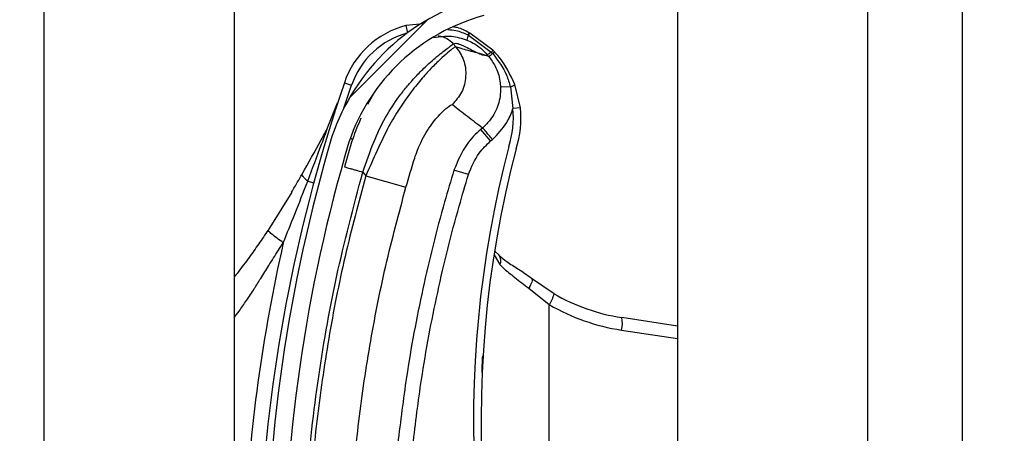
# Model space of a CAD drawing. Header units: inches. Extents: x 170 to 284, y 215 to 248.
# Tile 421 of 656: x 210.7657 to 210.8988, y 220.397 to 220.4528. Entities that reach past the tile are written whole.
import ezdxf

# ---------------------------------------------------------------- set-up
doc = ezdxf.new("R2010")
doc.units = ezdxf.units.IN
doc.header["$LTSCALE"] = 0.25
doc.header["$MEASUREMENT"] = 0
doc.layers.add('ANNOTATIONS', color=1, linetype='Continuous')
doc.layers.add('RH FRONT OF HOOD', color=7, linetype='Continuous')
doc.styles.add('ARIAL', font='arial.ttf', dxfattribs={"height": 0.09375})
doc.dimstyles.new('STANDARD$0', dxfattribs={"dimtxt": 0.09375, "dimasz": 0.09375, "dimexe": 0.03125, "dimexo": 0.046875, "dimgap": 0.09, "dimtad": 0, "dimtih": 1, "dimtoh": 1, "dimdec": 4, "dimzin": 0, "dimdsep": 46, "dimtxsty": 'ARIAL', "dimcen": 0.09, "dimadec": 0, "dimazin": 0, "dimtfac": 1, "dimtdec": 4, "dimtofl": 0, "dimtmove": 0, "dimatfit": 1, "dimfxl": 1, "dimtolj": 1, "dimtzin": 0, "dimarcsym": 0})

# ---------------------------------------------------------------- blocks, each defined once
blk = doc.blocks.new('*D78')
at = {"layer": 'ANNOTATIONS', "color": 0, "lineweight": -2, "transparency": 16777216}
for p, q in [((210.8125819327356, 224.1544254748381), (212.2530253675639, 224.1544254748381)), ((212.2217753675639, 224.0606754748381), (212.2217753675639, 222.3404997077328)), ((212.2217753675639, 220.1854637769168), (212.2217753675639, 221.9056395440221)), ((211.491250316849, 220.0917137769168), (212.2530253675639, 220.0917137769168))]:
    blk.add_line(p, q, dxfattribs=at)
at = {"layer": 'ANNOTATIONS', "color": 0, "transparency": 16777216}
for points in [[(212.2061503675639, 224.0606754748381), (212.2374003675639, 224.0606754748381), (212.2217753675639, 224.1544254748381)], [(212.2061503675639, 220.1854637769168), (212.2374003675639, 220.1854637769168), (212.2217753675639, 220.0917137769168)]]:
    blk.add_solid(points, dxfattribs=at)
at = {"layer": 'defpoints', "color": 0, "transparency": 16777216}
for p in [(210.7657069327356, 224.1544254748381), (211.444375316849, 220.0917137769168), (212.2217753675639, 220.0917137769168)]:
    blk.add_point(p, dxfattribs=at)
at = {"layer": 'ANNOTATIONS', "color": 0, "transparency": 16777216, "insert": (212.2217753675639, 222.1230696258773), "char_height": 0.09375, "attachment_point": 5, "style": 'ARIAL'}
blk.add_mtext('\\A1;OPENING\\PHEIGHT', dxfattribs=at)

msp = doc.modelspace()

# ---------------------------------------------------------------- hatches: boundary and pattern name
at = {"layer": 'RH FRONT OF HOOD'}
h = msp.add_hatch(dxfattribs=at)
h.set_pattern_fill('ANSI31', color=256, scale=0.34241245, angle=2.8e-322, style=0)
h.set_pattern_definition([(45, (200.7563139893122, 218.4993357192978), (-0.03026527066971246, 0.03026527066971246), [])])
edge = h.paths.add_edge_path(flags=0)
edge.add_arc((210.829581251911, 220.2844270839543), 0.001712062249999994, 450.0000000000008, 472.2104203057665)
edge.add_line((210.8289340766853, 220.2860121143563), (210.8280215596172, 220.288247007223))
edge.add_arc((210.829581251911, 220.2844270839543), 0.004126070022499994, 450, 472.2104203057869, ccw=False)
edge.add_arc((210.829581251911, 220.2755243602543), 0.01302879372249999, 401.47616737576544, 450, ccw=False)
edge.add_arc((210.825335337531, 220.2723741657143), 0.01830194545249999, 359.99999999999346, 400.061373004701, ccw=False)
edge.add_arc((210.831875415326, 220.2723741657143), 0.01176186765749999, 292.1408576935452, 359.99999999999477, ccw=False)
edge.add_arc((210.829581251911, 220.2756270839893), 0.01566536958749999, 235.2570680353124, 295.4307998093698, ccw=False)
edge.add_arc((210.834820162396, 220.2837422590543), 0.02532140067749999, 212.8542481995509, 235.9809333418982, ccw=False)
edge.add_arc((210.826670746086, 220.2773733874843), 0.01504902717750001, 172.1557183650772, 209.3146496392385, ccw=False)
edge.add_arc((210.839100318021, 220.2760379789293), 0.02754708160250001, 453.3085031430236, 532.9325737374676, ccw=False)
edge.add_arc((210.835847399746, 220.3121282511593), 0.008748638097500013, 280.9586189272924, 427.9414322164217)
edge.add_arc((210.8557071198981, 220.3744815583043), 0.05672062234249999, 179.5706357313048, 253.0098997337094, ccw=False)
edge.add_arc((211.014038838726, 220.3756800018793), 0.2150521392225, 163.4260275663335, 180.2060536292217, ccw=False)
edge.add_arc((210.835265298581, 220.4278294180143), 0.02884824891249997, 465.1588434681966, 521.4137567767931, ccw=False)
edge.add_arc((210.817939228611, 220.4823757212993), 0.0284373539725, 290.1205938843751, 343.7190675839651)
edge.add_arc((210.830779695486, 220.4781982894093), 0.01494630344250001, 345.2914408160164, 400.5471921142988)
edge.add_arc((210.827355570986, 220.4763835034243), 0.0187470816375, 397.957874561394, 431.4396159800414)
edge.add_arc((210.829581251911, 220.4812115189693), 0.0134739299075, 433.8775574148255, 472.2736457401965)
edge.add_arc((210.827013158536, 220.4882309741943), 0.006011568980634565, 474.9825325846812, 495.7175736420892)
edge.add_arc((210.836806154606, 220.4809718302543), 0.01816498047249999, 500.8992600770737, 539.999999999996)
edge.add_arc((210.829581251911, 220.4809718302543), 0.01094007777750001, 539.9999999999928, 629.9999999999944)
edge.add_arc((210.829581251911, 220.4718979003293), 0.001866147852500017, 269.9999999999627, 285.6422464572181)
edge.add_line((210.8300844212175, 220.4701008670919), (210.8307353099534, 220.4677762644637))
edge.add_arc((210.829581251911, 220.4718979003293), 0.004280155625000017, 269.9999999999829, 285.642246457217, ccw=False)
edge.add_arc((210.829581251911, 220.4809718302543), 0.01335408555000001, 179.9999999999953, 269.999999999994, ccw=False)
edge.add_arc((210.836806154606, 220.4809718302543), 0.020578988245, 500.61135831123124, 539.9999999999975, ccw=False)
edge.add_arc((210.827013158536, 220.4882309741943), 0.008425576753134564, 474.5776671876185, 496.4997109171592, ccw=False)
edge.add_arc((210.829581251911, 220.4812115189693), 0.01588793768, 433.69030225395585, 472.47058069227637, ccw=False)
edge.add_arc((210.827355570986, 220.4763835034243), 0.02116108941, 398.1045307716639, 431.5771717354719, ccw=False)
edge.add_arc((210.830779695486, 220.4781982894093), 0.01736031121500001, 345.18024813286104, 400.3658533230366, ccw=False)
edge.add_arc((210.817939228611, 220.4823757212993), 0.030851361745, 289.91815728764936, 343.77953759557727, ccw=False)
edge.add_arc((210.835265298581, 220.4278294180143), 0.02643424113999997, 464.9417095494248, 521.3236131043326)
edge.add_arc((211.014038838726, 220.3756800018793), 0.21263813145, 523.4376684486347, 540.2096895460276)
edge.add_arc((210.8557071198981, 220.3744815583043), 0.05430661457, 539.5566266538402, 613.1145348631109)
edge.add_arc((210.835847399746, 220.3121282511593), 0.01116264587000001, 280.0610388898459, 428.5290871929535, ccw=False)
edge.add_arc((210.839100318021, 220.2760379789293), 0.02513307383, 452.9714001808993, 532.9706577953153)
edge.add_arc((210.826670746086, 220.2773733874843), 0.01263501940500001, 532.0830472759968, 568.9826967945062)
edge.add_arc((210.834820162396, 220.2837422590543), 0.022907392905, 213.0443063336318, 236.0197152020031)
edge.add_arc((210.829581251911, 220.2756270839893), 0.01325136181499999, 235.1922404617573, 295.7352497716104)
edge.add_arc((210.831875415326, 220.2723741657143), 0.009347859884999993, 291.7225241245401, 359.9999999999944)
edge.add_arc((210.825335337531, 220.2723741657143), 0.01588793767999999, 359.9999999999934, 399.952178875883)
edge.add_arc((210.829581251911, 220.2755243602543), 0.01061478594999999, 401.6345013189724, 450.0000000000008)

# ---------------------------------------------------------------- linework, layer by layer
for p, q in [((210.8546275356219, 224.3444764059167), (210.8546275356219, 220.0917137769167)), ((210.8803084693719, 224.3444764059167), (210.8803084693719, 220.0917137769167)), ((210.8931489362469, 220.0917137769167), (210.8931489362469, 224.3444764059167)), ((210.7690244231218, 220.0917137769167), (210.7690244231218, 224.2497177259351)), ((210.7947053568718, 220.5745579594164), (210.7947053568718, 220.382184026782)), ((210.8202924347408, 220.4522655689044), (210.8178930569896, 220.4520160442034)), ((210.8178930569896, 220.4520160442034), (210.8181468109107, 220.4510496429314)), ((210.8261733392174, 220.450072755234), (210.8261740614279, 220.450072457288)), ((210.8262972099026, 220.4507603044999), (210.8262981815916, 220.4507598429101)), ((210.8262981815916, 220.4507598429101), (210.8263603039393, 220.4507300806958)), ((210.8263603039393, 220.4507300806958), (210.8263611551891, 220.4507296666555)), ((210.8263611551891, 220.4507296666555), (210.8294648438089, 220.4484453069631)), ((210.8264794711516, 220.451050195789), (210.826478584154, 220.451050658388)), ((210.8265410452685, 220.4510178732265), (210.8264794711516, 220.451050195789)), ((210.8265419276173, 220.4510174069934), (210.8265410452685, 220.4510178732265)), ((210.8296833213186, 220.4486937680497), (210.8265419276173, 220.4510174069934)), ((210.8246730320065, 220.4491582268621), (210.8243252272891, 220.4495695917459)), ((210.8291087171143, 220.4478424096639), (210.8281773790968, 220.4481749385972)), ((210.8294648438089, 220.4484453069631), (210.829655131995, 220.4482396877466)), ((210.8095349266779, 220.4408743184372), (210.8105706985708, 220.4439750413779)), ((210.8095988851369, 220.4443079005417), (210.8105706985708, 220.4439750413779)), ((210.8320430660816, 220.443734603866), (210.8307094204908, 220.4436854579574)), ((210.8320430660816, 220.443734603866), (210.8323752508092, 220.4408228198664)), ((210.8333963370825, 220.4409350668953), (210.8326457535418, 220.4440820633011)), ((210.8135333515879, 220.4428167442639), (210.8127396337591, 220.441378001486)), ((210.8073302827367, 220.4381920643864), (210.808685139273, 220.4415810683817)), ((210.8333963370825, 220.4409350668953), (210.8323752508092, 220.4408228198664)), ((210.8282945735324, 220.4382168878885), (210.8280465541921, 220.4380071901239)), ((210.8293722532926, 220.4364392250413), (210.8280465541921, 220.4380071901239)), ((210.8104010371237, 220.4368036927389), (210.8107293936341, 220.4367028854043)), ((210.8293722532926, 220.4364392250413), (210.8296202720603, 220.4366489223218)), ((210.8120815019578, 220.4322349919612), (210.812494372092, 220.43174667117)), ((210.812494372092, 220.43174667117), (210.8179245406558, 220.4301985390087)), ((210.8263757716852, 220.4318993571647), (210.8244129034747, 220.4325019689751)), ((210.8046433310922, 220.4310267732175), (210.8054618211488, 220.430804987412)), ((210.8024754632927, 220.4295314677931), (210.7992892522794, 220.4244049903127)), ((210.8298300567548, 220.4210365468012), (210.8306316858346, 220.4197313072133)), ((210.8299404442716, 220.4215694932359), (210.8305339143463, 220.4210118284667)), ((210.8379397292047, 220.4158106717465), (210.8348993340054, 220.4178779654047)), ((210.8345125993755, 220.4165337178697), (210.8373029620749, 220.4143304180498)), ((210.8373029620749, 220.3489097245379), (210.8373029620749, 220.4143304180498)), ((210.8546275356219, 220.4114348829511), (210.8470902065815, 220.4125848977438)), ((210.8470554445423, 220.4108924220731), (210.8546275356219, 220.4097371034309))]:
    msp.add_line(p, q, dxfattribs=at)
at = {"layer": 'RH FRONT OF HOOD', "flags": 128}
msp.add_lwpolyline([(210.8348993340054, 220.4178779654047), (210.8349553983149, 220.4178039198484), (210.8349809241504, 220.4176951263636), (210.8349752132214, 220.4175545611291), (210.8349384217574, 220.4173860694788), (210.8348715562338, 220.4171942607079), (210.8347764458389, 220.4169843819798), (210.8346556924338, 220.4167621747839), (210.8345125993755, 220.4165337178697)], dxfattribs=at)
at = {"layer": 'RH FRONT OF HOOD'}
for centre, radius, start, end in [((210.835265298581, 220.4278294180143), 0.02884824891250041, 105.1588434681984, 161.4137567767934), ((210.835265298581, 220.4278294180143), 0.02643424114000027, 104.9417095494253, 161.3236131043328), ((210.8209367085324, 220.4404245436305), 0.01198443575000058, 104.7123854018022, 161.0929786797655), ((210.8209367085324, 220.4404245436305), 0.01095719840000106, 104.712385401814, 161.0929786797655), ((210.8284075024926, 220.4497925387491), 0.002251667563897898, 155.3939551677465, 172.8510957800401), ((210.8284101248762, 220.4497911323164), 0.002253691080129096, 155.389765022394, 172.829145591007), ((210.8277065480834, 220.4500817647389), 0.001564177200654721, 141.7256942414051, 154.2910519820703), ((210.8277110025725, 220.4500794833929), 0.001568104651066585, 141.7542666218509, 154.2863466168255), ((210.8278097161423, 220.4500204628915), 0.001613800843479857, 141.826092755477, 153.9140894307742), ((210.8278088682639, 220.4500207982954), 0.001611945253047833, 141.8104826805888, 153.9114578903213), ((211.0140036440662, 220.3742965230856), 0.2160622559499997, 161.092978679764, 176.5597220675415), ((210.8316909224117, 220.4450418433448), 0.001353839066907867, 285.0764398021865, 314.8519014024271), ((210.8204625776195, 220.4395132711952), 0.01198443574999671, 341.3410974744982, 6.273281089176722), ((210.8204625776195, 220.4395132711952), 0.01301167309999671, 341.5025581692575, 6.273281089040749), ((211.014038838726, 220.3756800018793), 0.2150521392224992, 163.4260275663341, 180.2060536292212), ((211.014038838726, 220.3756800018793), 0.2126381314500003, 163.4376684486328, 180.2096895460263), ((210.9735989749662, 220.3985906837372), 0.1465525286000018, 165.3406183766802, 202.0185750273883), ((210.9735989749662, 220.3985906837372), 0.1455252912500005, 165.3544246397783, 203.870550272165), ((211.0140036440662, 220.3742965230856), 0.2180957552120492, 167.1792232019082, 177.2535733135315), ((210.8296418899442, 220.4202603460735), 0.001122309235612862, 331.8758133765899, 39.94683461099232), ((210.8343779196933, 220.4164657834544), 0.003621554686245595, 323.8694765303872, 349.5782562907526), ((210.8510153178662, 220.4383105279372), 0.02602334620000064, 239.8373732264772, 261.3249484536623), ((210.8512387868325, 220.4383105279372), 0.02773540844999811, 239.8373732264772, 261.3249484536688), ((210.8437595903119, 220.4118067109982), 0.003420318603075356, 344.4956794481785, 13.1510363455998)]:
    msp.add_arc(centre, radius, start, end, dxfattribs=at)
for points, knots in [([(210.8235815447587, 220.4514811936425), (210.823951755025, 220.4514597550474), (210.8249002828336, 220.4514048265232), (210.8257681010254, 220.4510044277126), (210.8262972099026, 220.4507603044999)], [0, 0, 0, 0, 0.3902998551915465, 1, 1, 1, 1]), ([(210.826478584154, 220.451050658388), (210.825953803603, 220.4513288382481), (210.8252629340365, 220.4516950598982), (210.8245005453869, 220.4518227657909), (210.8243172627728, 220.4518534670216)], [0, 0, 0, 0, 0.7595942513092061, 1, 1, 1, 1]), ([(210.8217136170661, 220.4504098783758), (210.8225050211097, 220.450533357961), (210.8240226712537, 220.4507701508), (210.8254772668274, 220.4502984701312), (210.8261733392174, 220.450072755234)], [0, 0, 0, 0, 0.5214667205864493, 1, 1, 1, 1]), ([(210.8222872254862, 220.4506399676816), (210.8224773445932, 220.4506116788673), (210.8228727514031, 220.4505528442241), (210.8236097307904, 220.4502499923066), (210.8240433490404, 220.4498376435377), (210.8243252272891, 220.4495695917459)], [0, 0, 0, 0, 0.2447599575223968, 0.5090480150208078, 1, 1, 1, 1]), ([(210.8261740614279, 220.450072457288), (210.8264536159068, 220.4499442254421), (210.8274865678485, 220.4494704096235), (210.8283807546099, 220.448705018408), (210.8289151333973, 220.448071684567), (210.8289151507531, 220.4480716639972)], [0, 0, 0, 0, 0.2706300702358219, 0.9999763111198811, 1, 1, 1, 1]), ([(210.8120815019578, 220.4322349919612), (210.8125573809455, 220.4335914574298), (210.8134557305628, 220.4361521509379), (210.8150711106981, 220.4396431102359), (210.8166735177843, 220.442055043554), (210.818005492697, 220.4437577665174), (210.8189203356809, 220.4448011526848), (210.8197119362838, 220.4456296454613), (210.8203807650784, 220.4462895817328), (210.8211255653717, 220.4469846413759), (210.8219593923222, 220.4477103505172), (210.8230887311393, 220.4486183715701), (210.8240787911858, 220.4493783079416), (210.8242479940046, 220.4495096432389), (210.8243252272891, 220.4495695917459)], [0, 0, 0, 0, 0.1307156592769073, 0.2467609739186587, 0.3577928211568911, 0.4170971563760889, 0.4791482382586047, 0.51771520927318, 0.5590896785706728, 0.6032945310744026, 0.6633484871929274, 0.7353692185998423, 0.8792082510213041, 1, 1, 1, 1]), ([(210.8246730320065, 220.4491582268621), (210.8245936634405, 220.4491265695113), (210.8244323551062, 220.4490622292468), (210.8236438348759, 220.4484434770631), (210.8225828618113, 220.4475003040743), (210.8213524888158, 220.4462867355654), (210.8199447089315, 220.4447407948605), (210.8184695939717, 220.4429055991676), (210.8169795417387, 220.4407704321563), (210.8154511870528, 220.4382158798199), (210.8140150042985, 220.4351395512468), (210.8130055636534, 220.4328872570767), (210.812494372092, 220.43174667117)], [0, 0, 0, 0, 0.1094013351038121, 0.2223468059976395, 0.3151791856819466, 0.4102231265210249, 0.5012749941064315, 0.5946006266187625, 0.6834485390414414, 0.7745330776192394, 0.8858211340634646, 1, 1, 1, 1]), ([(210.8246730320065, 220.4491582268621), (210.8250622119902, 220.4485823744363), (210.8258706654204, 220.4473861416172), (210.8261295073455, 220.4451610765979), (210.8256017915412, 220.4429837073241), (210.8246537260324, 220.441893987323), (210.8241973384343, 220.4413694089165)], [0, 0, 0, 0, 0.2406941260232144, 0.4999999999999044, 0.7593058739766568, 1, 1, 1, 1]), ([(210.8243252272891, 220.4495695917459), (210.8244320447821, 220.4496092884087), (210.824656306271, 220.4496926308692), (210.8252580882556, 220.4494985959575), (210.8260127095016, 220.4491505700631), (210.8268120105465, 220.4487363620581), (210.8276094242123, 220.4483292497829), (210.8280333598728, 220.4481711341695), (210.8282483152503, 220.4480909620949)], [0, 0, 0, 0, 0.1574760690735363, 0.330618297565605, 0.4911886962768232, 0.6742546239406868, 0.834831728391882, 1, 1, 1, 1]), ([(210.8281773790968, 220.4481749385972), (210.8279666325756, 220.4482331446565), (210.8273853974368, 220.4483936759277), (210.8263171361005, 220.4486032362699), (210.825296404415, 220.4489477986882), (210.8246730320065, 220.4491582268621)], [0, 0, 0, 0, 0.1812946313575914, 0.5000073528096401, 1, 1, 1, 1]), ([(210.8298882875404, 220.448483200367), (210.8298882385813, 220.4484832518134), (210.8298207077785, 220.4485542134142), (210.8297519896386, 220.448624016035), (210.8296833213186, 220.4486937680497)], [0, 0, 0, 0, 0.0007249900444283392, 0.9999999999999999, 0.9999999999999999, 0.9999999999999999, 0.9999999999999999]), ([(210.8282483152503, 220.4480909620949), (210.8283418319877, 220.448065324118), (210.8285298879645, 220.4480137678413), (210.82875731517, 220.4480012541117), (210.8288624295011, 220.4480484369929), (210.8289148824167, 220.4480719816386)], [0, 0, 0, 0, 0.3313600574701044, 0.6663431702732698, 0.9999999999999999, 0.9999999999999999, 0.9999999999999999, 0.9999999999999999]), ([(210.8289148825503, 220.4480719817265), (210.8289630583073, 220.448014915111), (210.8290276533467, 220.447938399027), (210.829092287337, 220.4478618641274), (210.8291087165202, 220.447842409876)], [0, 0, 0, 0, 0.7458120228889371, 0.9999999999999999, 0.9999999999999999, 0.9999999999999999, 0.9999999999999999]), ([(210.8294648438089, 220.4484453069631), (210.8294450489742, 220.4484300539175), (210.8293261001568, 220.4483383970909), (210.8291415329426, 220.448201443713), (210.8289666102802, 220.4480833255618), (210.8289323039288, 220.4480755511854), (210.8289151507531, 220.4480716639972)], [0, 0, 0, 0, 0.06239373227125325, 0.374929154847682, 0.6874645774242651, 1, 1, 1, 1]), ([(210.8291055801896, 220.4478461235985), (210.8291055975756, 220.4478461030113), (210.8294406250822, 220.4474493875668), (210.8301246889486, 220.4464156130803), (210.8306153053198, 220.4449559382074), (210.8306887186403, 220.4439649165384), (210.8307094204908, 220.4436854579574)], [0, 0, 0, 0, 1.782673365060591e-05, 0.3435204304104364, 0.8148790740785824, 1, 1, 1, 1]), ([(210.8296551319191, 220.4482396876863), (210.8296351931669, 220.4482238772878), (210.8295154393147, 220.4481289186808), (210.8293302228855, 220.44798585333), (210.829156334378, 220.4478599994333), (210.8291245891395, 220.4478482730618), (210.8291087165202, 220.447842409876)], [0, 0, 0, 0, 0.06242876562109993, 0.3749525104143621, 0.6874762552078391, 1, 1, 1, 1]), ([(210.8296553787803, 220.4482394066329), (210.8303636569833, 220.447311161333), (210.8314171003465, 220.4459305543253), (210.8318885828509, 220.4442765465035), (210.8320430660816, 220.443734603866)], [0, 0, 0, 0, 0.6723457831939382, 1, 1, 1, 1]), ([(210.8326457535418, 220.4440820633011), (210.8320324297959, 220.4453777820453), (210.8312818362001, 220.4469634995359), (210.8301037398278, 220.4482482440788), (210.8298882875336, 220.4484832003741)], [0, 0, 0, 0, 0.8171182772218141, 1, 1, 1, 1]), ([(210.8307094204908, 220.4436854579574), (210.8307101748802, 220.4436631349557), (210.8307367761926, 220.4428759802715), (210.8305122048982, 220.4413044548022), (210.8295566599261, 220.439467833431), (210.8286774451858, 220.4385407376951), (210.8282944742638, 220.438216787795), (210.8282944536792, 220.4382167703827)], [0, 0, 0, 0, 0.0108740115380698, 0.3834398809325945, 0.7558119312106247, 0.9999868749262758, 1, 1, 1, 1]), ([(210.8191039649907, 220.4341318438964), (210.8191039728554, 220.434131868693), (210.8192178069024, 220.4344907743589), (210.8197172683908, 220.4358969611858), (210.8208918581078, 220.4380996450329), (210.822426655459, 220.4400028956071), (210.8237720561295, 220.4412145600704), (210.8240457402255, 220.44131421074), (210.8241973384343, 220.4413694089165)], [0, 0, 0, 0, 4.497367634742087e-06, 0.06509473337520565, 0.2616701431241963, 0.4753105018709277, 0.7093656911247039, 0.9999999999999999, 0.9999999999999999, 0.9999999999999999, 0.9999999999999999]), ([(210.8241973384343, 220.4413694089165), (210.8248705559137, 220.4408402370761), (210.8262169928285, 220.4397818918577), (210.8276019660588, 220.438738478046), (210.8282944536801, 220.4382167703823)], [0, 0, 0, 0, 0.4999992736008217, 1, 1, 1, 1]), ([(210.8296202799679, 220.4366489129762), (210.8303220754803, 220.4373672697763), (210.8314841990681, 220.4385568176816), (210.8321591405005, 220.4401303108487), (210.8323643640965, 220.4407879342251), (210.8323752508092, 220.4408228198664)], [0, 0, 0, 0, 0.5907811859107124, 0.9782917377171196, 1, 1, 1, 1]), ([(210.8118122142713, 220.4395045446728), (210.8114378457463, 220.4385867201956), (210.8105812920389, 220.4364867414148), (210.8099617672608, 220.4342195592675), (210.809613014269, 220.4329432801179)], [0, 0, 0, 0, 0.4370636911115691, 0.9999999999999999, 0.9999999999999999, 0.9999999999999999, 0.9999999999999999]), ([(210.8038715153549, 220.4319416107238), (210.8047424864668, 220.4334818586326), (210.8059053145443, 220.4355382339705), (210.8070443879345, 220.4376596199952), (210.8073302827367, 220.4381920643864)], [0, 0, 0, 0, 0.7490110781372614, 1, 1, 1, 1]), ([(210.8046433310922, 220.4310267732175), (210.8052717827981, 220.4326916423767), (210.8061719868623, 220.4350764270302), (210.8070616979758, 220.4374696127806), (210.8073302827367, 220.4381920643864)], [0, 0, 0, 0, 0.6981213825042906, 1, 1, 1, 1]), ([(210.8280465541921, 220.4380071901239), (210.8280465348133, 220.4380071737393), (210.8273526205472, 220.4374204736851), (210.8257778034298, 220.4357969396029), (210.8249198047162, 220.4337256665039), (210.8244129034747, 220.4325019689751)], [0, 0, 0, 0, 1.142795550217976e-05, 0.409211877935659, 1, 1, 1, 1]), ([(210.8263757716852, 220.4318993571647), (210.8267874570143, 220.4329165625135), (210.8274850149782, 220.4346401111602), (210.8288236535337, 220.4359162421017), (210.8293722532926, 220.4364392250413)], [0, 0, 0, 0, 0.5901808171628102, 1, 1, 1, 1]), ([(210.8179245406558, 220.4301985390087), (210.8183120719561, 220.4315231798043), (210.8186996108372, 220.4328478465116), (210.8191039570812, 220.4341318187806), (210.8191039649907, 220.4341318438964)], [0, 0, 0, 0, 0.999980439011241, 1, 1, 1, 1]), ([(210.809613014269, 220.4329432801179), (210.8096459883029, 220.4329338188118), (210.8096967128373, 220.4329192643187), (210.8100045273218, 220.4328309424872), (210.8103231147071, 220.4327395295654), (210.8107185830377, 220.4326260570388), (210.8112932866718, 220.4324611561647), (210.8117709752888, 220.4323240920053), (210.8120815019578, 220.4322349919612)], [0, 0, 0, 0, 0.2394568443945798, 0.3683606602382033, 0.5000000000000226, 0.6316393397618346, 0.7605431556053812, 1, 1, 1, 1]), ([(210.8024734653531, 220.4295280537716), (210.802473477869, 220.4295280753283), (210.8027377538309, 220.4299832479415), (210.8032054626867, 220.4307832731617), (210.8036723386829, 220.4315923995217), (210.8038715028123, 220.4319415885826), (210.8038715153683, 220.4319416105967)], [0, 0, 0, 0, 2.704369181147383e-05, 0.571031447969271, 0.9999729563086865, 1, 1, 1, 1]), ([(210.8046433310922, 220.4310267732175), (210.8045121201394, 220.4311385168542), (210.804246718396, 220.4313645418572), (210.8039930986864, 220.4316548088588), (210.8038888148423, 220.4318397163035), (210.8038747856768, 220.4319223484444), (210.8038715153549, 220.4319416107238)], [0, 0, 0, 0, 0.2979480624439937, 0.6026626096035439, 0.907377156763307, 1, 1, 1, 1]), ([(210.8039693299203, 220.3752084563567), (210.8040681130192, 220.3799638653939), (210.804266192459, 220.3894993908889), (210.805875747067, 220.4038083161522), (210.8083325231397, 220.4181178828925), (210.8108298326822, 220.4275217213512), (210.8120815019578, 220.4322349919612)], [0, 0, 0, 0, 0.2468628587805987, 0.4950083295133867, 0.7468945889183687, 1, 1, 1, 1]), ([(210.812494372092, 220.43174667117), (210.8115202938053, 220.4281165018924), (210.8095693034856, 220.4208456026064), (210.8073910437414, 220.4097648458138), (210.8057799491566, 220.3985822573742), (210.8047691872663, 220.3876135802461), (210.8045745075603, 220.3803657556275), (210.8044810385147, 220.3768859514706)], [0, 0, 0, 0, 0.2027568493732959, 0.4061035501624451, 0.6088604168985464, 0.8122072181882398, 1, 1, 1, 1]), ([(210.8244129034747, 220.4325019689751), (210.8239848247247, 220.431072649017), (210.8223999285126, 220.4257808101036), (210.820104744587, 220.4164827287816), (210.8180381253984, 220.4055733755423), (210.8171868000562, 220.39856107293), (210.8168232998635, 220.3955669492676)], [0, 0, 0, 0, 0.1185397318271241, 0.4388752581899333, 0.7604101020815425, 1, 1, 1, 1]), ([(210.8188647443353, 220.3953467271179), (210.8192244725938, 220.3983098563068), (210.820065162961, 220.405234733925), (210.8221090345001, 220.4160313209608), (210.8243793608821, 220.425233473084), (210.8259521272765, 220.4304848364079), (210.8263757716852, 220.4318993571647)], [0, 0, 0, 0, 0.2395900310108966, 0.5599255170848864, 0.8814604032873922, 0.9999999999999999, 0.9999999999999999, 0.9999999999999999, 0.9999999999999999]), ([(210.8013452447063, 220.4226924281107), (210.8018681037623, 220.4239838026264), (210.8029910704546, 220.4267573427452), (210.8040678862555, 220.4295398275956), (210.8046433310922, 220.4310267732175)], [0, 0, 0, 0, 0.4656051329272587, 1, 1, 1, 1]), ([(210.8101271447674, 220.3768162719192), (210.8101271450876, 220.3768162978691), (210.8101689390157, 220.3802026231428), (210.8104320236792, 220.3872493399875), (210.8113839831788, 220.3979225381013), (210.8129585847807, 220.4087986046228), (210.8150770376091, 220.4195859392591), (210.8169753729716, 220.4266610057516), (210.8179245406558, 220.4301985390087)], [0, 0, 0, 0, 1.439079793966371e-06, 0.18779232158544, 0.3908439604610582, 0.5938956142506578, 0.7969478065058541, 1, 1, 1, 1]), ([(210.7992892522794, 220.4244049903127), (210.7988670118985, 220.4237775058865), (210.7980260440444, 220.4225277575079), (210.7966688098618, 220.4206366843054), (210.795569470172, 220.4191498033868), (210.7948790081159, 220.418283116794), (210.7947053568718, 220.4180651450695)], [0, 0, 0, 0, 0.2874979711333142, 0.5726040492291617, 0.8925098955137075, 1, 1, 1, 1]), ([(210.8013452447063, 220.4226924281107), (210.8010544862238, 220.4228977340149), (210.8004556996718, 220.4233205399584), (210.7997666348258, 220.4238618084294), (210.7993249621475, 220.424262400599), (210.7993009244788, 220.4243583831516), (210.7992892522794, 220.4244049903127)], [0, 0, 0, 0, 0.2427897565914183, 0.5000000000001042, 0.7572102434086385, 1, 1, 1, 1]), ([(210.7947053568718, 220.4125805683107), (210.7949262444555, 220.4128687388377), (210.7955020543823, 220.4136199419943), (210.7964020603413, 220.4149312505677), (210.7973769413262, 220.4164112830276), (210.7983730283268, 220.4179927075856), (210.7994492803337, 220.4197237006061), (210.8004591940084, 220.4213315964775), (210.8011237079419, 220.4223521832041), (210.8013452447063, 220.4226924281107)], [0, 0, 0, 0, 0.0901987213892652, 0.2351300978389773, 0.3944108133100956, 0.5296508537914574, 0.6982639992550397, 0.8994067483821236, 1, 1, 1, 1]), ([(210.8304942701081, 220.4209936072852), (210.8308375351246, 220.4207092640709), (210.8315775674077, 220.42009625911), (210.8331389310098, 220.4191209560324), (210.8343863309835, 220.4183420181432), (210.8350070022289, 220.4177808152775), (210.8350674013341, 220.4177262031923)], [0, 0, 0, 0, 0.2839420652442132, 0.6121401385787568, 0.9622563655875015, 1, 1, 1, 1]), ([(210.8306316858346, 220.4197313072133), (210.8307616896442, 220.4195976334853), (210.8313512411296, 220.4189914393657), (210.8326438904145, 220.4180338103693), (210.8338839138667, 220.4170383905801), (210.8345125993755, 220.4165337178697)], [0, 0, 0, 0, 0.1223980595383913, 0.5550603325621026, 1, 1, 1, 1]), ([(210.8282067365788, 220.4051868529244), (210.8282166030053, 220.4054918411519), (210.8282406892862, 220.4062363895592), (210.8282839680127, 220.4069806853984), (210.8283095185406, 220.4074200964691)], [0, 0, 0, 0, 0.4096284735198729, 0.9999999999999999, 0.9999999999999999, 0.9999999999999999, 0.9999999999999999])]:
    msp.add_open_spline(points, degree=3, knots=knots, dxfattribs=at)
for points in [[(210.8296833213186, 220.4486937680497), (210.8296818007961, 220.4486893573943), (210.8296787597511, 220.4486805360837), (210.829634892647, 220.4486285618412), (210.829565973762, 220.4485522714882), (210.8294985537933, 220.4484809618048), (210.8294648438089, 220.4484453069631)], [(210.8298882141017, 220.4484832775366), (210.8298861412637, 220.4484792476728), (210.8298819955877, 220.448471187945), (210.829834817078, 220.4484204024), (210.8297616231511, 220.4483453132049), (210.8296906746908, 220.4482748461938), (210.8296552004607, 220.4482396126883)], [(210.8296205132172, 220.4366491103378), (210.8294503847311, 220.4368501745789), (210.829110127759, 220.4372523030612), (210.8286776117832, 220.4377634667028), (210.8283687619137, 220.4381284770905), (210.8283190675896, 220.4381872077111), (210.8282942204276, 220.4382165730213)]]:
    msp.add_open_spline(points, degree=3, dxfattribs=at)

# ---------------------------------------------------------------- dimensions: what is measured, and where the dimension line sits
at = {"layer": 'ANNOTATIONS'}
dim = msp.add_linear_dim(base=(212.2217753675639, 220.0917137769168), p1=(210.7657069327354, 224.154425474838), p2=(211.4443753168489, 220.0917137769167), angle=90, text='OPENING\\PHEIGHT', dimstyle='STANDARD$0', dxfattribs=at)
dim.commit()
dim.dimension.update_dxf_attribs({"geometry": '*D78', "text_midpoint": (212.2217753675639, 222.1230696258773)})

doc.saveas('drawing.dxf')
